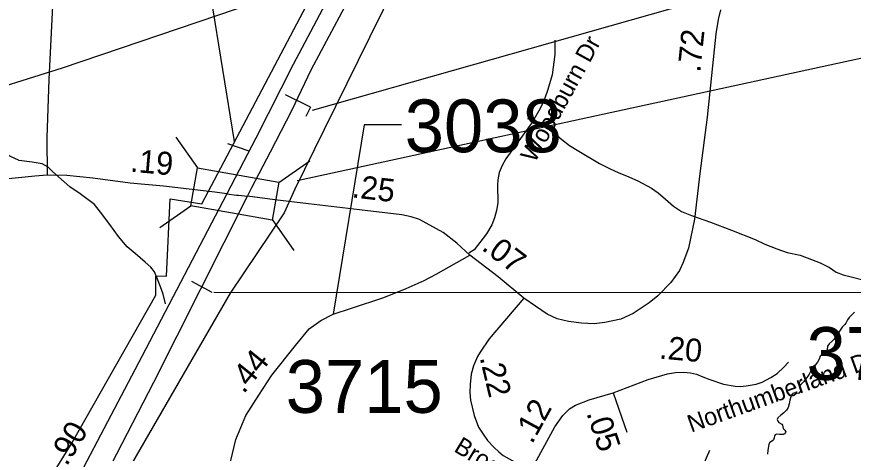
# Model space of a CAD drawing. Extents: x 1662474 to 1856135, y 779280 to 917889.
# Drawn here: x 1780719 to 1785283, y 822872 to 825253 of the extents above; entities that cross this region are included whole.
import ezdxf

# ---------------------------------------------------------------- set-up
doc = ezdxf.new("R2010")
doc.units = 0
for name, color, linetype in [('Cogo Default Point CELL', 7, 'Continuous'), ('Exist Boundary Political City Limit New', 7, 'Continuous'), ('Exist Hydrographic Creek Single Shore', 7, 'Continuous'), ('Exist Hydrographic Misc Water Feature', 7, 'Continuous'), ('Exist Road Non-System Type 51', 7, 'Continuous'), ('Exist Road Non-System Type 51 Label', 7, 'Continuous'), ('Exist Road Primary Interstate Divided Center Attributed', 7, 'Continuous'), ('Exist Road Primary Interstate Mileage Hundredths English Label', 7, 'Continuous'), ('Exist Road Primary Interstate Structure Cantilever Sign Number Label', 7, 'Continuous'), ('Exist Road Primary Interstate Structure Ovrhead Sign CELL', 7, 'Continuous'), ('Exist Road Primary Interstate Structure Standard Bridge CELL', 7, 'Continuous'), ('Exist Road Primary Interstate Structure Standard Bridge Number Label', 7, 'Continuous'), ('Exist Road Secondary Mileage Tenths English Label', 7, 'Continuous'), ('Exist Road Secondary Type 51 Attributed', 7, 'Continuous'), ('Exist Road Secondary Type 51 Label', 7, 'Continuous'), ('Exist Utilities Electrical Transmission Line', 7, 'Continuous'), ('Map Preparation Boundary City Limit Buffer Line', 7, 'Continuous'), ('Prop DGN Element Guardrail', 7, 'Continuous'), ('Prop Drainage Structure Pipe Removal Label', 7, 'Continuous')]:
    doc.layers.add(name, color=color, linetype=linetype)

msp = doc.modelspace()

# ---------------------------------------------------------------- linework, layer by layer
at = {"layer": 'Cogo Default Point CELL'}
msp.add_lwpolyline([(1782818.5, 824663.3), (1782613.8, 824663.3), (1782444.4, 823630.6)], dxfattribs=at)
at = {"layer": 'Exist Boundary Political City Limit New'}
for points in [[(1778084.6, 820396), (1778573, 820425.9), (1778852.1, 820505.6), (1779355.5, 820734.7), (1780013.2, 821332.4), (1780370.2, 821881.1), (1781013.1, 822918.2), (1781477.4, 823734.9), (1781477.5, 823840.6), (1781536.1, 823837.9), (1781555.5, 824259.8), (1781728.8, 824232.1), (1782541.5, 825773.9), (1782936.2, 826552.5), (1783088.9, 826853.5), (1783089, 827051.7), (1783189.1, 827051.2), (1783383.2, 827492.5), (1783511.5, 827873.9), (1783644.9, 828645.9)], [(1784851.6, 828127.6), (1784736.2, 827989.2), (1784621.4, 828030.9), (1784373.2, 827798.9), (1783999.2, 827584.3), (1783744, 827335.1), (1783558.4, 827047.8), (1783555.4, 826351.2), (1783244.2, 826351.3), (1783214.4, 826291.1), (1783292.9, 826292.6), (1783290.8, 826039.9), (1783089.5, 826043.2), (1782644.2, 825139.2), (1782396, 824637.1), (1782235.9, 824313.4), (1782178.2, 824182.8), (1781882.8, 823745.4), (1780736.1, 821760.1)]]:
    msp.add_lwpolyline(points, dxfattribs=at)
at = {"layer": 'Exist Hydrographic Creek Single Shore'}
msp.add_lwpolyline([(1785288.9, 823642.3), (1785275.8, 823627.1), (1785259.8, 823612.6), (1785251.9, 823599.8), (1785241.9, 823581.7), (1785236.9, 823575.1), (1785222.2, 823560.7), (1785212.2, 823543.1), (1785200.1, 823526.8), (1785189.1, 823510.8), (1785176.2, 823492.9), (1785167.1, 823483), (1785151.9, 823468.6), (1785142.1, 823457), (1785140.1, 823436.2), (1785132.2, 823426.3), (1785120.1, 823417.4), (1785112.8, 823412.6), (1785102.2, 823402.7), (1785100.2, 823396.6), (1785096.5, 823385.1), (1785087.9, 823368.6), (1785074.5, 823352.8), (1785060, 823341.2), (1785051.9, 823322.6), (1785042.8, 823303.2), (1785035.6, 823293.2), (1785023.2, 823278.5), (1785011.2, 823261.8), (1785005.1, 823256.2), (1784996, 823247.6), (1784988.4, 823236.2), (1784991.5, 823226.1), (1784996, 823212.1), (1784985.8, 823199.2), (1784981.2, 823198.2), (1784961.4, 823201.1), (1784953.5, 823197.9), (1784948.5, 823192.4), (1784941.9, 823180.1), (1784936.1, 823161.4), (1784932.5, 823141), (1784928, 823122.1), (1784919.1, 823106.6), (1784903.4, 823092.7), (1784887.1, 823079.3), (1784871.4, 823064.6), (1784868.4, 823056.8), (1784871, 823047.1), (1784877.4, 823040.5), (1784893.1, 823030.5), (1784897.6, 823024.8), (1784899.4, 823016.9), (1784901, 823007.9), (1784909.1, 822998.5), (1784914.1, 822989.6), (1784912.2, 822984.6), (1784907.2, 822977.5), (1784899.6, 822974.1), (1784879.5, 822975.1), (1784864.2, 822975.9), (1784856.4, 822972.8), (1784852.4, 822968.1), (1784850.4, 822956.2), (1784848.5, 822946), (1784843.2, 822941), (1784825.9, 822929.4), (1784822.2, 822921.8), (1784819.9, 822909.2), (1784817.5, 822888.8), (1784815.1, 822868.1)], dxfattribs=at)
at = {"layer": 'Exist Hydrographic Misc Water Feature'}
for points in [[(1783505.7, 824698.7), (1783521.7, 824696.6), (1783575.6, 824670.2), (1783657.2, 824613.6), (1783692.9, 824583.4), (1783734.7, 824551.1), (1783784.6, 824520.7), (1783898.2, 824451.9), (1783952.1, 824425.5), (1784003.8, 824401.2), (1784045.8, 824384.9), (1784107.5, 824358.4), (1784181.3, 824317.9), (1784219.1, 824291.7), (1784258.9, 824257.3), (1784302.5, 824219), (1784346.4, 824190.8), (1784400.3, 824168.4), (1784504.1, 824131.7), (1784617.7, 824088.8), (1784747.5, 824037.9), (1784801.2, 824013.5), (1784865.2, 823987.1), (1784923, 823966.7), (1784992.9, 823952.2), (1785054.7, 823929.8), (1785102.6, 823911.4), (1785152.5, 823885.1), (1785190.4, 823860.8), (1785228.3, 823844.6), (1785386, 823805.5)], [(1781530.2, 823688.1), (1781516.7, 823740.2), (1781503, 823780.3), (1781487.2, 823822.4), (1781469.5, 823862.6), (1781449.6, 823886.7), (1781419.9, 823914.9), (1781364.3, 823961.3), (1781320.5, 823997.6), (1781274.7, 824054), (1781227.2, 824120.3), (1781175.7, 824186.7), (1781142.1, 824228.9), (1781064.4, 824287.5), (1781008.6, 824325.8), (1780915.1, 824406.5), (1780889.4, 824432.7), (1780857.5, 824450.9), (1780803.5, 824459.3), (1780731.6, 824469.8), (1780681.5, 824492.2), (1780625.9, 824526.5)]]:
    msp.add_lwpolyline(points, dxfattribs=at)
at = {"layer": 'Exist Road Non-System Type 51'}
for points in [[(1783654.8, 825124.9), (1783655.4, 825046.2), (1783639.1, 824936.5), (1783617.2, 824855.7), (1783597.6, 824803.4), (1783574.2, 824752.2), (1783532.5, 824679.8), (1783387.1, 824478.8), (1783366.4, 824442.5), (1783351.6, 824403.7), (1783343, 824362.8), (1783341.1, 824334.7), (1783343, 824238.4), (1783336.4, 824196.9), (1783325.6, 824156.4), (1783309.9, 824117.6), (1783282.1, 824069.4), (1783214.1, 823981.1), (1783184.5, 823962.8)], [(1784286, 822378), (1784338, 822545.7), (1784445.1, 822763.2), (1784500.4, 822889.2)]]:
    msp.add_lwpolyline(points, dxfattribs=at)
at = {"layer": 'Exist Road Primary Interstate Divided Center Attributed'}
for points in [[(1783504.4, 827428.5), (1783294.1, 827051), (1783072.4, 826626), (1782908.2, 826301.7), (1782653, 825814.6), (1782465.3, 825443.4), (1782226.5, 824992.4), (1782024, 824591.3), (1781864.8, 824287.8)], [(1781978.4, 824273.8), (1782000.6, 824321.1), (1782103, 824516.4), (1782220.3, 824741.7), (1782325.8, 824962.5), (1782494.9, 825279.6), (1782582.3, 825448.2), (1782737.5, 825749.3), (1782812.1, 825886.9), (1782935.8, 826135.9), (1783004, 826267.1), (1783185.8, 826622.6), (1783281.7, 826808.7), (1783375.5, 826990.1), (1783485.3, 827177.8), (1783537.1, 827265)], [(1781864.8, 824287.8), (1781400.6, 823400.1), (1780875.6, 822400.3), (1780654.1, 822037.2), (1780389.7, 821655), (1780227.5, 821427.6), (1780052.7, 821232.2), (1779672.3, 820825.9), (1779417.5, 820596.8), (1779192.9, 820393.3)], [(1779719.5, 820737.1), (1780093.9, 821098.5), (1780258.4, 821278.5), (1780335.5, 821365.9), (1780463.4, 821535.7), (1780572, 821695.1), (1780779.4, 821977.3), (1780891.7, 822169.3), (1781149.5, 822647.4), (1781466.4, 823259.9), (1781978.4, 824273.8)]]:
    msp.add_lwpolyline(points, dxfattribs=at)
at = {"layer": 'Exist Road Primary Interstate Structure Cantilever Sign Number Label'}
msp.add_line((1782332.2, 824742.6), (1786976.6, 826061.5), dxfattribs=at)
at = {"layer": 'Exist Road Primary Interstate Structure Ovrhead Sign CELL'}
for p, q in [((1781907.5, 824572.4), (1781650.2, 826151.9)), ((1781868.3, 824561.2), (1781984.4, 824522)), ((1781671.2, 823810.2), (1781782.6, 823750.3)), ((1781794.8, 823750.1), (1785518, 823749.5))]:
    msp.add_line(p, q, dxfattribs=at)
at = {"layer": 'Exist Road Primary Interstate Structure Standard Bridge CELL'}
for p, q in [((1781586.9, 824596.9), (1781705, 824428.4)), ((1782148.7, 824349.3), (1782317.2, 824467.4)), ((1781499.9, 824102.9), (1781668.5, 824221)), ((1782113, 824146.6), (1782231.1, 823978.1))]:
    msp.add_line(p, q, dxfattribs=at)
msp.add_lwpolyline([(1781705, 824428.4), (1782148.8, 824350.2), (1782112.3, 824142.9), (1781668.5, 824221)], close=True, dxfattribs=at)
at = {"layer": 'Exist Road Primary Interstate Structure Standard Bridge Number Label'}
msp.add_line((1782248.6, 824359.3), (1785510.5, 825068.4), dxfattribs=at)
at = {"layer": 'Exist Road Secondary Type 51 Attributed'}
for points in [[(1780885.8, 824388.9), (1780884.3, 824594.7), (1780896.4, 824910.7), (1780916.8, 825350.8), (1780933.3, 825902.7), (1780949.8, 826388.5), (1780959.3, 826756.9), (1780956.2, 826958.8), (1780958.5, 826977.2), (1780967, 826990.1), (1780977.6, 826996.8), (1780988, 827001.7)], [(1784557.6, 825291.5), (1784546.5, 825237.1), (1784532.6, 825159.7), (1784485.7, 824705.2), (1784446, 824398.6), (1784417.1, 824149.7), (1784384.6, 823991), (1784352.1, 823908.1), (1784335, 823869.5), (1784287.9, 823803.5), (1784215.7, 823731.3), (1784168.4, 823691.9), (1784082.2, 823633.9), (1784015.2, 823603.1), (1783926.9, 823585.4), (1783868.6, 823578.6), (1783800, 823582.6), (1783728.2, 823590.9), (1783667.5, 823604.7), (1783613.1, 823631.2), (1783485.3, 823718.2)], [(1780885.8, 824388.9), (1780816.8, 824383.7), (1780638.3, 824366), (1780435.8, 824342.4)], [(1781864.8, 824287.8), (1781799.4, 824296.8), (1781520.1, 824329), (1781337.5, 824345.1), (1781133.4, 824372), (1780991.3, 824386.7), (1780885.8, 824388.9)], [(1781864.8, 824287.8), (1781917.5, 824280.7), (1781928.1, 824279.5)], [(1781928.1, 824279.5), (1781978.4, 824273.8)], [(1783190.7, 823951.8), (1783120.5, 824017.4), (1783045.3, 824076.5), (1782916.4, 824146.4), (1782870.3, 824162.4), (1782819.8, 824173.2), (1782588.8, 824200.1), (1782309.6, 824232.3), (1782127, 824253.8), (1781978.4, 824273.8)], [(1781857.4, 822301.4), (1781855.8, 822415.3), (1781858.7, 822573.5), (1781869.4, 822727.5), (1781886, 822833.2), (1781914.2, 822947.2), (1781969.1, 823079), (1782039.6, 823188.5), (1782110.4, 823298.3), (1782239.1, 823459.5), (1782313.5, 823551.2), (1782378.1, 823597.1), (1782444.4, 823630.6), (1782544.6, 823664.3), (1782721.6, 823721.9), (1782843.5, 823771.3), (1782941.5, 823814.1), (1783007.9, 823848.8), (1783190.7, 823951.8)], [(1783485.3, 823718.2), (1783345.1, 823834.4), (1783190.7, 823951.8)], [(1783485.3, 823718.2), (1783296.3, 823496.2), (1783247.6, 823424.2), (1783233.1, 823400.1), (1783211.6, 823349.3), (1783198.7, 823302.8), (1783192.3, 823246.6), (1783190.7, 823203.4), (1783193.7, 823161.8), (1783213.7, 823078), (1783238.8, 823015.2), (1783263.2, 822975.8), (1783287.5, 822942.3), (1783321.2, 822904.7), (1783348.5, 822879.8), (1783373.4, 822860.5), (1783523.9, 822776.1)], [(1783972.2, 823202), (1784163, 823275.3), (1784268.6, 823306.2), (1784312.3, 823312.8), (1784357.7, 823314.3), (1784395.3, 823310.9), (1784427.8, 823304), (1784462.8, 823289.6), (1784500, 823275.2), (1784574.2, 823248.4), (1784638.1, 823237.9), (1784666.6, 823237.1), (1784698.9, 823239.3), (1784752.9, 823249), (1784786.2, 823260.5), (1784833.5, 823285.2), (1784867.7, 823307.4), (1784903.5, 823341.3), (1784930, 823369.7)], [(1783523.9, 822776.1), (1783655.4, 823016.3), (1783697.7, 823078.2), (1783734, 823114.5), (1783767.2, 823134.1), (1783841.3, 823164.3), (1783972.2, 823202)], [(1783972.2, 823202), (1784046.9, 822988.2)]]:
    msp.add_lwpolyline(points, dxfattribs=at)
at = {"layer": 'Exist Utilities Electrical Transmission Line'}
msp.add_lwpolyline([(1785540.2, 826481.7), (1784941.5, 826271), (1783848.7, 825938.5), (1782808.5, 825599), (1781814, 825258.8), (1780966.2, 824972.3), (1779898, 824638.8), (1779256.3, 824429), (1778616.1, 824226.9), (1778259.3, 824130.1)], dxfattribs=at)
at = {"layer": 'Map Preparation Boundary City Limit Buffer Line'}
for points in [[(1778084.6, 820396), (1778573, 820425.9), (1778852.1, 820505.6), (1779355.5, 820734.7), (1780013.2, 821332.4), (1780370.2, 821881.1), (1781013.1, 822918.2), (1781477.4, 823734.9), (1781477.5, 823840.6), (1781536.1, 823837.9), (1781555.5, 824259.8), (1781728.8, 824232.1), (1782541.5, 825773.9), (1782936.2, 826552.5), (1783088.9, 826853.5), (1783089, 827051.7), (1783189.1, 827051.2), (1783383.2, 827492.5), (1783511.5, 827873.9), (1783644.9, 828645.9)], [(1784851.6, 828127.6), (1784736.2, 827989.2), (1784621.4, 828030.9), (1784373.2, 827798.9), (1783999.2, 827584.3), (1783744, 827335.1), (1783558.4, 827047.8), (1783555.4, 826351.2), (1783244.2, 826351.3), (1783214.4, 826291.1), (1783292.9, 826292.6), (1783290.8, 826039.9), (1783089.5, 826043.2), (1782644.2, 825139.2), (1782396, 824637.1), (1782235.9, 824313.4), (1782178.2, 824182.8), (1781882.8, 823745.4), (1780736.1, 821760.1)]]:
    msp.add_lwpolyline(points, dxfattribs=at)
at = {"layer": 'Prop Drainage Structure Pipe Removal Label'}
for q in [(1782184.4, 824826.4), (1782296.1, 824708.8)]:
    msp.add_line((1782321, 824760.2), q, dxfattribs=at)

# ---------------------------------------------------------------- texts
at = {"layer": 'Cogo Default Point CELL'}
for s, p in [('3038', (1782835.5, 824513.7)), ('3716', (1785028, 823272.3)), ('3715', (1782186.3, 823092.6))]:
    msp.add_text(s, height=288, dxfattribs=at).set_placement(p)
at = {"layer": 'Exist Road Non-System Type 51 Label'}
msp.add_text('Woodburn Dr', height=95, rotation=61.2782, dxfattribs=at).set_placement((1783545.3, 824451.8))
at = {"layer": 'Exist Road Primary Interstate Mileage Hundredths English Label'}
msp.add_text('.90', height=125, rotation=58.6072, dxfattribs=at).set_placement((1780991.2, 822797.4))
at = {"layer": 'Exist Road Secondary Mileage Tenths English Label'}
msp.add_text('.05', height=125, rotation=288.1904, dxfattribs=at).set_placement((1783825.6, 823091.5))
at = {"layer": 'Exist Road Secondary Type 51 Label'}
for s, rotation, p in [('Northumberland Dr', 19.758, (1784398.4, 822984.4)), ('Brookforest Dr', 328.749, (1783098.4, 822885.6))]:
    msp.add_text(s, height=95, rotation=rotation, dxfattribs=at).set_placement(p)
at = {"layer": 'Prop DGN Element Guardrail'}
for s, rotation, p in [('.72', 84.1066, (1784447.7, 824946.6)), ('.19', 354.9559, (1781335, 824408.1)), ('.25', 353.3651, (1782543.6, 824268.3)), ('.07', 322.7355, (1783249.6, 823985.5)), ('.20', 354.8953, (1784220.8, 823389.3)), ('.44', 50.9461, (1781956.7, 823192.5)), ('.22', 283.4011, (1783243.8, 823394.4)), ('.12', 61.2975, (1783530.5, 822918.3))]:
    msp.add_text(s, height=125, rotation=rotation, dxfattribs=at).set_placement(p)

doc.saveas('drawing.dxf')
